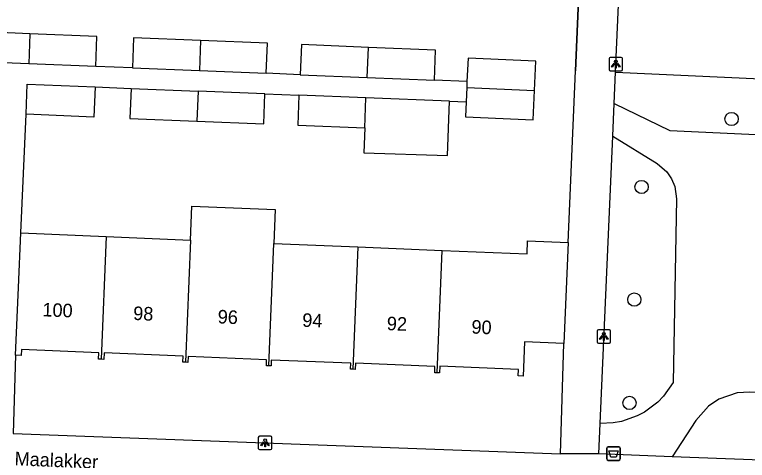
# Model space of a CAD drawing. Extents: x 161355 to 162026, y 386504 to 387459.
# Drawn here: x 161840.9 to 161895, y 386873 to 386905.9 of the extents above; entities that cross this region are included whole.
import ezdxf

# ---------------------------------------------------------------- set-up
doc = ezdxf.new("R2010")
doc.units = 0
for name, color, linetype in [('IMGEO_Afvalbak', 7, 'Continuous'), ('IMGEO_Boom', 7, 'Continuous'), ('IMGEO_Groenvoorziening', 7, 'Continuous'), ('IMGEO_Lichtpunt', 7, 'Continuous'), ('IMGEO_Muur', 7, 'Continuous'), ('IMGEO_Openbare_ruimte_label', 7, 'Continuous'), ('IMGEO_Pand', 7, 'Continuous'), ('IMGEO_Pand_nummerreeks', 7, 'Continuous'), ('IMGEO_Voetpad_gesloten', 7, 'Continuous'), ('IMGEO_Voetpad_open', 7, 'Continuous')]:
    doc.layers.add(name, color=color, linetype=linetype)

msp = doc.modelspace()

# ---------------------------------------------------------------- linework, layer by layer
at = {"layer": 'IMGEO_Afvalbak'}
for p, q in [((161884.622, 386873.127), (161884.622, 386873.927)), ((161884.622, 386873.927), (161884.622, 386873.127)), ((161884.722, 386874.027), (161885.512, 386874.027)), ((161885.512, 386874.027), (161884.722, 386874.027)), ((161885.612, 386873.927), (161885.612, 386873.127)), ((161885.612, 386873.127), (161885.612, 386873.927)), ((161885.512, 386873.027), (161884.722, 386873.027)), ((161884.722, 386873.027), (161885.512, 386873.027))]:
    msp.add_line(p, q, dxfattribs=at)
msp.add_lwpolyline([(161884.765, 386873.741), (161885.469, 386873.741), (161885.32, 386873.271), (161884.914, 386873.271), (161884.765, 386873.741)], dxfattribs=at)
for centre, start, end in [((161884.722, 386873.927), 90, 180), ((161884.722, 386873.927), 90, 180), ((161885.512, 386873.927), 0, 90), ((161885.512, 386873.927), 360, 90), ((161884.722, 386873.127), 180, 270), ((161884.722, 386873.127), 180, 270), ((161885.512, 386873.127), 270, 0), ((161885.512, 386873.127), 270, 0)]:
    msp.add_arc(centre, 0.1, start, end, dxfattribs=at)
at = {"layer": 'IMGEO_Boom'}
for centre in [(161893.836, 386898.219), (161887.19, 386893.202), (161886.651, 386884.891), (161886.298, 386877.263)]:
    msp.add_circle(centre, 0.489, dxfattribs=at)
at = {"layer": 'IMGEO_Groenvoorziening'}
for points in [[(161885.264, 386901.684), (161936.238, 386899.338)], [(161885.161, 386899.353), (161889.282, 386897.359), (161929.023, 386895.531), (161929.355, 386895.458), (161929.699, 386895.223), (161929.918, 386894.869), (161929.974, 386894.457), (161928.756, 386878.084), (161928.619, 386877.579), (161928.264, 386877.127), (161927.892, 386876.905), (161927.326, 386876.807), (161895.177, 386878.066), (161894.235, 386878.004), (161892.902, 386877.55), (161892.121, 386877.027), (161891.194, 386875.968), (161889.446, 386873.296)], [(161885.055, 386896.948), (161888.328, 386894.937), (161889.041, 386894.327), (161889.395, 386893.81), (161889.635, 386893.231), (161889.757, 386892.327), (161889.512, 386878.779), (161888.808, 386877.772), (161888.38, 386877.329), (161887.399, 386876.59), (161886.856, 386876.3), (161885.694, 386875.9), (161885.089, 386875.793), (161884.122, 386875.754)]]:
    msp.add_lwpolyline(points, dxfattribs=at)
at = {"layer": 'IMGEO_Lichtpunt'}
for p, q in [((161884.784, 386902.672), (161884.784, 386901.865)), ((161884.784, 386902.672), (161884.784, 386901.865)), ((161885.686, 386902.767), (161884.878, 386902.767)), ((161885.686, 386902.767), (161884.878, 386902.767)), ((161885.78, 386901.865), (161885.78, 386902.672)), ((161885.78, 386901.865), (161885.78, 386902.672)), ((161884.878, 386901.771), (161885.686, 386901.771)), ((161884.878, 386901.771), (161885.686, 386901.771)), ((161883.904, 386882.568), (161883.904, 386881.761)), ((161883.904, 386882.568), (161883.904, 386881.761)), ((161884.806, 386882.663), (161883.998, 386882.663)), ((161884.806, 386882.663), (161883.998, 386882.663)), ((161884.9, 386881.761), (161884.9, 386882.568)), ((161884.9, 386881.761), (161884.9, 386882.568)), ((161883.998, 386881.667), (161884.806, 386881.667)), ((161883.998, 386881.667), (161884.806, 386881.667)), ((161859.784, 386874.813), (161858.976, 386874.813)), ((161859.784, 386874.813), (161858.976, 386874.813)), ((161858.882, 386874.718), (161858.882, 386873.911)), ((161858.882, 386874.718), (161858.882, 386873.911)), ((161859.878, 386873.911), (161859.878, 386874.718)), ((161859.878, 386873.911), (161859.878, 386874.718)), ((161858.976, 386873.817), (161859.784, 386873.817)), ((161858.976, 386873.817), (161859.784, 386873.817))]:
    msp.add_line(p, q, dxfattribs=at)
for points in [[(161885.158, 386902.336), (161885.197, 386902.308), (161885.009, 386902.046), (161884.971, 386902.073), (161885.158, 386902.336)], [(161885.26, 386902.288), (161885.307, 386902.288), (161885.307, 386901.966), (161885.26, 386901.966), (161885.26, 386902.288)], [(161885.37, 386902.308), (161885.408, 386902.335), (161885.595, 386902.073), (161885.556, 386902.045), (161885.37, 386902.308)], [(161884.278, 386882.232), (161884.317, 386882.204), (161884.129, 386881.942), (161884.091, 386881.969), (161884.278, 386882.232)], [(161884.38, 386882.184), (161884.427, 386882.184), (161884.427, 386881.862), (161884.38, 386881.862), (161884.38, 386882.184)], [(161884.49, 386882.204), (161884.528, 386882.231), (161884.715, 386881.969), (161884.676, 386881.941), (161884.49, 386882.204)], [(161859.256, 386874.382), (161859.295, 386874.354), (161859.107, 386874.092), (161859.069, 386874.119), (161859.256, 386874.382)], [(161859.358, 386874.334), (161859.405, 386874.334), (161859.405, 386874.012), (161859.358, 386874.012), (161859.358, 386874.334)], [(161859.468, 386874.354), (161859.506, 386874.381), (161859.693, 386874.119), (161859.654, 386874.091), (161859.468, 386874.354)]]:
    msp.add_lwpolyline(points, dxfattribs=at)
for centre in [(161885.283, 386902.47), (161884.403, 386882.366), (161859.381, 386874.516)]:
    msp.add_circle(centre, 0.0994, dxfattribs=at)
for centre, start, end in [((161884.878, 386902.672), 90, 180), ((161884.878, 386902.672), 90, 180), ((161885.686, 386902.672), 0, 90), ((161885.686, 386902.672), 0, 90), ((161884.878, 386901.865), 180, 270), ((161884.878, 386901.865), 180, 270), ((161885.686, 386901.865), 270, 0), ((161885.686, 386901.865), 270, 360), ((161883.998, 386882.568), 90, 180), ((161883.998, 386882.568), 90, 180), ((161884.806, 386882.568), 0, 90), ((161884.806, 386882.568), 0, 90), ((161883.998, 386881.761), 180, 270), ((161883.998, 386881.761), 180, 270), ((161884.806, 386881.761), 270, 0), ((161884.806, 386881.761), 270, 360), ((161858.976, 386874.718), 90, 180), ((161858.976, 386874.718), 90, 180), ((161859.784, 386874.718), 0, 90), ((161859.784, 386874.718), 0, 90), ((161858.976, 386873.911), 180, 270), ((161858.976, 386873.911), 180, 270), ((161859.784, 386873.911), 270, 0), ((161859.784, 386873.911), 270, 360)]:
    msp.add_arc(centre, 0.0946, start, end, dxfattribs=at)
at = {"layer": 'IMGEO_Muur'}
msp.add_lwpolyline([(161882.705, 386911.044), (161882.303, 386901.774)], dxfattribs=at)
at = {"layer": 'IMGEO_Pand'}
for points in [[(161842.017, 386904.515), (161837.071, 386904.714), (161836.982, 386902.496)], [(161842.017, 386904.515), (161841.928, 386902.297)], [(161846.873, 386902.097), (161846.963, 386904.316), (161842.017, 386904.515)], [(161854.619, 386904.007), (161849.673, 386904.206), (161849.583, 386901.988)], [(161854.619, 386904.007), (161854.529, 386901.789)], [(161859.47, 386901.589), (161859.56, 386903.808), (161854.619, 386904.007)], [(161867.019, 386903.507), (161862.073, 386903.706), (161861.984, 386901.488)], [(161866.93, 386901.289), (161867.019, 386903.507)], [(161871.886, 386901.089), (161871.975, 386903.307), (161867.019, 386903.507)], [(161841.928, 386902.297), (161836.982, 386902.496)], [(161879.277, 386900.322), (161879.375, 386902.484), (161874.371, 386902.713), (161874.293, 386900.992)], [(161846.873, 386902.097), (161841.928, 386902.297)], [(161849.583, 386901.988), (161854.529, 386901.789)], [(161854.529, 386901.789), (161859.47, 386901.589)], [(161861.984, 386901.488), (161866.93, 386901.289)], [(161841.742, 386898.563), (161841.818, 386900.782), (161846.827, 386900.583)], [(161866.93, 386901.289), (161871.886, 386901.089)], [(161874.293, 386900.992), (161874.272, 386900.547)], [(161846.827, 386900.583), (161846.739, 386898.365), (161841.742, 386898.563)], [(161849.483, 386900.477), (161849.395, 386898.259), (161854.341, 386898.063)], [(161849.483, 386900.477), (161854.429, 386900.281)], [(161854.429, 386900.281), (161854.341, 386898.063)], [(161859.373, 386900.085), (161854.429, 386900.281)], [(161874.224, 386899.495), (161874.174, 386898.387), (161879.178, 386898.158), (161879.277, 386900.322)], [(161874.272, 386900.547), (161874.224, 386899.495)], [(161874.272, 386900.547), (161879.277, 386900.322)], [(161854.341, 386898.063), (161859.285, 386897.866), (161859.373, 386900.085)], [(161861.881, 386899.985), (161861.793, 386897.767), (161866.739, 386897.57)], [(161866.827, 386899.789), (161861.881, 386899.985)], [(161866.739, 386897.57), (161866.827, 386899.789)], [(161873.002, 386899.543), (161866.827, 386899.789)], [(161866.739, 386897.57), (161866.665, 386895.715), (161872.842, 386895.527), (161873.002, 386899.543)], [(161853.866, 386889.288), (161853.969, 386891.795), (161860.127, 386891.54), (161860.024, 386889.033)], [(161840.963, 386880.789), (161841.17, 386885.785), (161841.337, 386889.807)], [(161841.337, 386889.807), (161847.651, 386889.545)], [(161847.651, 386889.545), (161847.278, 386880.49)], [(161847.651, 386889.545), (161853.866, 386889.288)], [(161853.866, 386889.288), (161853.495, 386880.268)], [(161859.652, 386880.002), (161860.024, 386889.033)], [(161860.024, 386889.033), (161866.237, 386888.775)], [(161872.462, 386888.518), (161878.726, 386888.258), (161878.766, 386889.234), (161881.754, 386889.11)], [(161881.754, 386889.11), (161881.445, 386881.659)], [(161866.237, 386888.775), (161865.865, 386879.749)], [(161866.237, 386888.775), (161872.462, 386888.518)], [(161872.09, 386879.487), (161872.462, 386888.518)], [(161881.445, 386881.659), (161878.538, 386881.779), (161878.433, 386879.249), (161878.081, 386879.263), (161878.101, 386879.726), (161872.29, 386879.966), (161872.27, 386879.48), (161872.09, 386879.487)], [(161847.278, 386880.49), (161847.082, 386880.498), (161847.101, 386880.962), (161841.389, 386881.198), (161841.371, 386880.772), (161840.963, 386880.789)], [(161853.495, 386880.268), (161853.305, 386880.276), (161853.323, 386880.712), (161847.496, 386880.954), (161847.476, 386880.481), (161847.278, 386880.49)], [(161859.652, 386880.002), (161859.48, 386880.009), (161859.498, 386880.451), (161853.701, 386880.691), (161853.683, 386880.26), (161853.495, 386880.268)], [(161865.865, 386879.749), (161865.701, 386879.756), (161865.719, 386880.188), (161859.843, 386880.431), (161859.825, 386879.994), (161859.652, 386880.002)], [(161872.09, 386879.487), (161871.911, 386879.494), (161871.93, 386879.946), (161866.048, 386880.19), (161866.03, 386879.742), (161865.865, 386879.749)]]:
    msp.add_lwpolyline(points, dxfattribs=at)
at = {"layer": 'IMGEO_Voetpad_gesloten'}
for points in [[(161849.583, 386901.988), (161846.873, 386902.097)], [(161861.984, 386901.488), (161859.47, 386901.589)], [(161874.293, 386900.992), (161871.886, 386901.089)], [(161846.827, 386900.583), (161849.483, 386900.477)], [(161859.373, 386900.085), (161861.881, 386899.985)], [(161873.002, 386899.543), (161874.224, 386899.495)], [(161841.337, 386889.807), (161841.742, 386898.563)], [(161840.963, 386880.789), (161840.767, 386875.007)]]:
    msp.add_lwpolyline(points, dxfattribs=at)
at = {"layer": 'IMGEO_Voetpad_open'}
for points in [[(161885.264, 386901.684), (161886.139, 386921.55)], [(161881.754, 386889.11), (161882.303, 386901.774), (161882.705, 386911.044)], [(161885.161, 386899.353), (161885.264, 386901.684)], [(161885.055, 386896.948), (161885.161, 386899.353)], [(161884.122, 386875.754), (161885.055, 386896.948)], [(161881.194, 386873.513), (161881.445, 386881.659)], [(161884.023, 386873.502), (161884.122, 386875.754)], [(161840.767, 386875.007), (161881.194, 386873.513)], [(161884.023, 386873.502), (161881.194, 386873.513)], [(161889.446, 386873.296), (161884.023, 386873.502)], [(161927.553, 386871.852), (161889.446, 386873.296)]]:
    msp.add_lwpolyline(points, dxfattribs=at)

# ---------------------------------------------------------------- texts
at = {"layer": 'IMGEO_Openbare_ruimte_label'}
msp.add_text('Maalakker', height=1, rotation=357.5926, dxfattribs=at).set_placement((161840.868, 386872.664))
at = {"layer": 'IMGEO_Pand_nummerreeks'}
for s, rotation, p in [('100', 357.7025, (161842.923, 386883.659)), ('98', 357.7025, (161849.627, 386883.391)), ('96', 357.7024, (161855.868, 386883.14)), ('94', 357.7025, (161862.114, 386882.89)), ('92', 357.7025, (161868.357, 386882.639)), ('90', 357.7025, (161874.608, 386882.388))]:
    msp.add_text(s, height=1, rotation=rotation, dxfattribs=at).set_placement(p)

doc.saveas('drawing.dxf')
